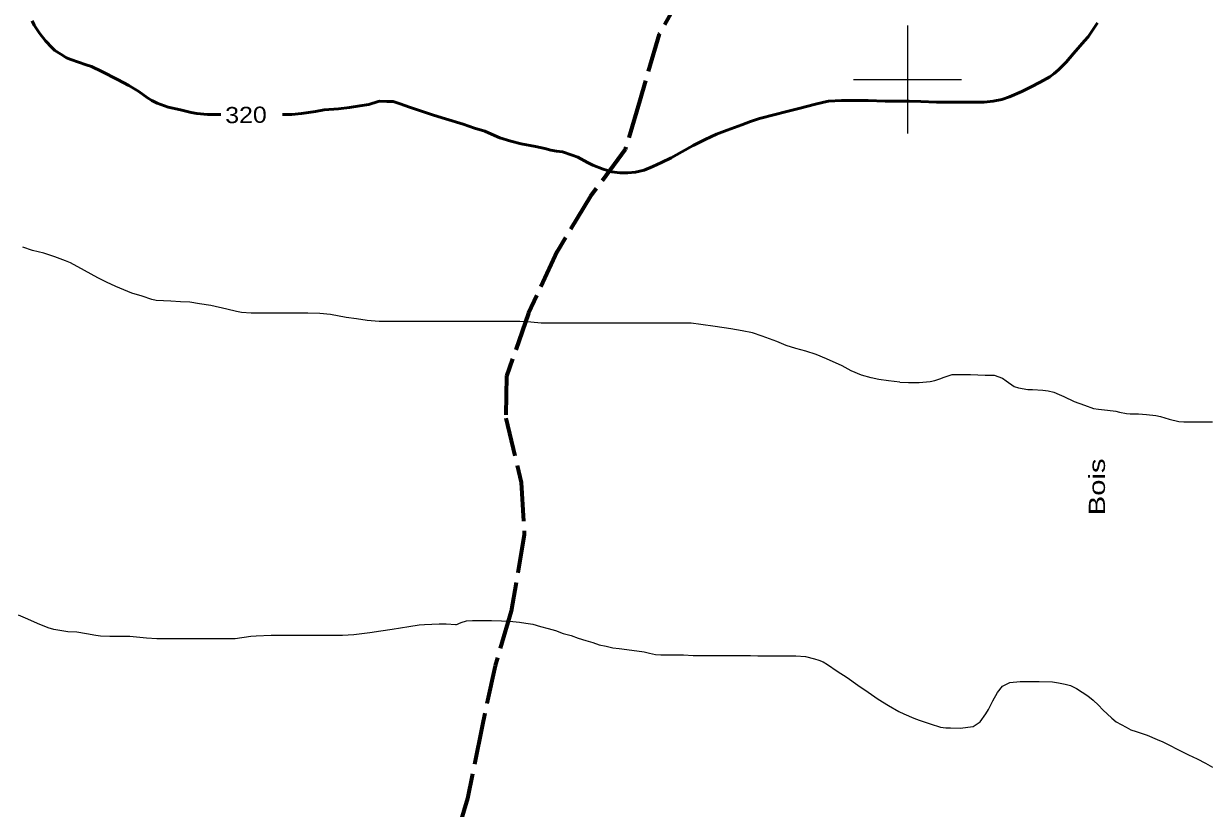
# Model space of a CAD drawing. Extents: x 240591 to 242335, y 5323482 to 5326937.
# Drawn here: x 241036.2 to 241255.7, y 5324264.8 to 5324410.4 of the extents above; entities that cross this region are included whole.
import ezdxf

# ---------------------------------------------------------------- set-up
doc = ezdxf.new("R2010")
doc.units = 0
doc.header["$LTSCALE"] = 1.2
doc.linetypes.add('LONG_DASHED', pattern=[7.5, 6, -1.5])
for name, color, linetype, lineweight in [('1', 7, 'Continuous', 53), ('2', 7, 'Continuous', 13), ('22', 7, 'LONG_DASHED', 70), ('44', 7, 'Continuous', 25), ('61', 7, 'Continuous', 13)]:
    doc.layers.add(name, color=color, linetype=linetype, lineweight=lineweight)

msp = doc.modelspace()

# ---------------------------------------------------------------- linework, layer by layer
at = {"layer": '1', "linetype": 'LONG_DASHED'}
for points in [[(241072.8, 5324393.5), (241070.3, 5324393.5), (241068.3, 5324393.7), (241067.3, 5324393.9), (241065.3, 5324394.4), (241063, 5324394.9), (241061, 5324395.6), (241060, 5324396.1), (241059.2, 5324396.6), (241057.6, 5324397.8), (241055.7, 5324398.9), (241053.6, 5324400), (241050.7, 5324401.5), (241048.8, 5324402.4), (241047.8, 5324402.7), (241045, 5324403.7), (241044.2, 5324404), (241043.1, 5324404.7), (241042, 5324405.4), (241041.5, 5324405.9), (241040.3, 5324407.2), (241039.2, 5324408.6), (241038.2, 5324410.1), (241037.8, 5324410.9)], [(241235.2, 5324410.5), (241233.5, 5324407.9), (241232.8, 5324407.2), (241230.8, 5324404.8), (241229.4, 5324403.2), (241228, 5324401.8), (241227.2, 5324401.1), (241226.4, 5324400.5), (241224.6, 5324399.5), (241222.8, 5324398.6), (241221.2, 5324397.8), (241218.9, 5324396.8), (241217.5, 5324396.3), (241215.9, 5324396), (241214.2, 5324395.8), (241212.2, 5324395.8), (241210.2, 5324395.8), (241207.3, 5324395.8), (241205.4, 5324395.8)], [(241205.4, 5324395.8), (241202.5, 5324395.9), (241200.3, 5324396), (241197.7, 5324396), (241195.9, 5324396), (241192.7, 5324396.1), (241190.6, 5324396.1), (241187.8, 5324396.1), (241185.4, 5324396), (241184.5, 5324395.8), (241182.7, 5324395.4), (241180.1, 5324394.7), (241177.4, 5324394), (241175.5, 5324393.5), (241172.6, 5324392.8), (241170.9, 5324392.2), (241169.3, 5324391.6), (241166.6, 5324390.6), (241164.6, 5324389.9), (241162.5, 5324388.9), (241160.3, 5324387.8), (241158.2, 5324386.6), (241156.2, 5324385.5), (241154.4, 5324384.6), (241152.8, 5324383.9), (241151.2, 5324383.2), (241149.6, 5324382.8), (241148.2, 5324382.7), (241146.7, 5324382.7), (241145.2, 5324382.9), (241143.6, 5324383.4), (241141.7, 5324384.1), (241140.7, 5324384.6), (241138.9, 5324385.6), (241137.9, 5324386), (241136.1, 5324386.6), (241135, 5324386.7), (241133.9, 5324386.9), (241132.8, 5324387.2), (241131.1, 5324387.6), (241128.4, 5324388.1), (241126.5, 5324388.6), (241124.5, 5324389.2), (241123.5, 5324389.6), (241121.7, 5324390.4), (241119.8, 5324391), (241117.7, 5324391.7), (241114.4, 5324392.7), (241112.2, 5324393.4), (241109.2, 5324394.4), (241107.7, 5324394.9), (241106, 5324395.5), (241104.7, 5324395.9), (241103.5, 5324395.9), (241102.2, 5324396)], [(241102.2, 5324396), (241101.9, 5324395.9), (241100.2, 5324395.4), (241098.5, 5324395.1), (241096.6, 5324394.8), (241094.6, 5324394.6), (241091.9, 5324394.4), (241090.3, 5324394.1), (241087.7, 5324393.7), (241085.9, 5324393.5), (241084.9, 5324393.5), (241084.2, 5324393.5)]]:
    msp.add_lwpolyline(points, dxfattribs=at)
at = {"layer": '2', "linetype": 'LONG_DASHED'}
for points in [[(241198.6, 5324343.9), (241196.5, 5324344.1), (241194.7, 5324344.4), (241193.3, 5324344.7), (241191.5, 5324345.2), (241189.6, 5324346), (241187.9, 5324346.9), (241185, 5324348.2), (241183.1, 5324349), (241181.2, 5324349.6), (241179.3, 5324350.1), (241177.5, 5324350.7), (241175.8, 5324351.4), (241173.1, 5324352.4), (241171.3, 5324353), (241169.4, 5324353.4), (241167.3, 5324353.8), (241164.4, 5324354.2), (241161.7, 5324354.6), (241159.9, 5324354.8), (241158.2, 5324354.8), (241155.7, 5324354.8), (241152.8, 5324354.8), (241149.7, 5324354.8), (241146.9, 5324354.8), (241144.3, 5324354.8), (241141.4, 5324354.8), (241138.2, 5324354.8), (241135, 5324354.8), (241132.1, 5324354.8), (241130.2, 5324355), (241128.2, 5324355.1), (241126.1, 5324355.1), (241122.5, 5324355.1), (241118.9, 5324355.1), (241115.8, 5324355.1), (241112.8, 5324355.1), (241109.3, 5324355.1), (241105.6, 5324355.1), (241102.1, 5324355.1), (241099.9, 5324355.3), (241097.9, 5324355.6), (241096, 5324355.9), (241093.1, 5324356.4), (241091.1, 5324356.6), (241088.9, 5324356.7), (241086.8, 5324356.7), (241083.7, 5324356.7), (241081.1, 5324356.7), (241078.4, 5324356.7), (241076.6, 5324356.8), (241075.7, 5324357), (241073.9, 5324357.4), (241070.9, 5324358.1), (241068.8, 5324358.4), (241067, 5324358.7), (241065.3, 5324358.8), (241063.5, 5324358.9), (241060.8, 5324359), (241060, 5324359.2), (241058.2, 5324359.8), (241056.3, 5324360.4), (241053.3, 5324361.6), (241051.6, 5324362.4), (241050, 5324363.2), (241047.5, 5324364.6), (241044.9, 5324366), (241044, 5324366.4), (241042, 5324367.1), (241040, 5324367.8), (241037.9, 5324368.3), (241036.1, 5324368.9)], [(241198.6, 5324343.9), (241200.2, 5324343.8), (241202.2, 5324343.8), (241204.2, 5324344), (241205.1, 5324344.2), (241206, 5324344.5), (241206.8, 5324344.8), (241208.3, 5324345.3), (241209.9, 5324345.3), (241211.7, 5324345.3), (241214.4, 5324345.2), (241216.1, 5324345.2), (241217.6, 5324344.6), (241218.3, 5324344.1), (241219.8, 5324343.1), (241220.6, 5324342.8), (241222.3, 5324342.5), (241223.2, 5324342.5), (241225.1, 5324342.4), (241226.1, 5324342.3), (241227.1, 5324342), (241228.1, 5324341.6), (241229, 5324341.2), (241230.9, 5324340.3), (241232.8, 5324339.6), (241234.5, 5324339), (241235.4, 5324338.9), (241237.1, 5324338.7), (241238.6, 5324338.5), (241239.3, 5324338.3), (241240.6, 5324338.1), (241241.3, 5324338), (241242.8, 5324338), (241244.3, 5324337.9), (241246, 5324337.7), (241246.9, 5324337.5), (241248.5, 5324337), (241250.3, 5324336.6), (241251.2, 5324336.5), (241252.2, 5324336.5), (241254.3, 5324336.5), (241256.5, 5324336.5)], [(241116.3, 5324298.9), (241114.5, 5324299), (241113.2, 5324299), (241110.5, 5324298.9), (241109.5, 5324298.8), (241107.6, 5324298.5), (241104.5, 5324298), (241102.4, 5324297.7), (241100.4, 5324297.4), (241097.4, 5324297), (241095.3, 5324296.9), (241093.3, 5324296.9), (241090.6, 5324296.9), (241087.7, 5324296.9), (241084.8, 5324296.9), (241082.1, 5324296.9), (241079.3, 5324296.8), (241078.3, 5324296.7), (241075.4, 5324296.3), (241074.4, 5324296.3), (241072.2, 5324296.3), (241069.1, 5324296.3), (241066.4, 5324296.3), (241063.7, 5324296.3), (241060.9, 5324296.3), (241059, 5324296.4), (241055.9, 5324296.7), (241054, 5324296.7), (241052.2, 5324296.7), (241050.5, 5324296.8), (241049.6, 5324296.9), (241047.9, 5324297.2), (241046.1, 5324297.5), (241044.4, 5324297.6), (241041.8, 5324298), (241040.8, 5324298.3), (241038.8, 5324299.1), (241037, 5324299.9), (241035.3, 5324300.7)], [(241116.3, 5324298.9), (241117.3, 5324299.3), (241118.3, 5324299.6), (241119.4, 5324299.7), (241120, 5324299.7), (241121.3, 5324299.7), (241122.9, 5324299.7), (241124.8, 5324299.6), (241126.9, 5324299.5), (241128.1, 5324299.4), (241129.3, 5324299.2), (241130.6, 5324299), (241132, 5324298.6), (241133.4, 5324298.2), (241134.8, 5324297.8), (241136.2, 5324297.3), (241137.7, 5324296.9), (241139, 5324296.4), (241140.4, 5324296), (241141.7, 5324295.6), (241142.9, 5324295.2), (241144.2, 5324294.9), (241145.4, 5324294.6), (241146.6, 5324294.5), (241148.9, 5324294.2), (241151.2, 5324293.9), (241152.2, 5324293.6), (241153.3, 5324293.4), (241154.3, 5324293.3), (241155.2, 5324293.3), (241156.8, 5324293.3), (241158.5, 5324293.3), (241160.3, 5324293.2), (241162.3, 5324293.2), (241164.3, 5324293.2), (241166.3, 5324293.2), (241168.2, 5324293.2), (241170.9, 5324293.2), (241172.3, 5324293.1), (241174.7, 5324293.1), (241176.1, 5324293.1), (241177.6, 5324293.1), (241179.3, 5324293.1), (241181.1, 5324293), (241182.8, 5324292.6)], [(241182.8, 5324292.6), (241183.6, 5324292.3), (241184.4, 5324292), (241185.2, 5324291.5), (241187, 5324290.3), (241188.8, 5324289.1), (241190.8, 5324287.7), (241192.7, 5324286.4), (241194.6, 5324285.1), (241196.5, 5324283.9), (241198.4, 5324282.8), (241199.3, 5324282.4), (241201.2, 5324281.6), (241202.2, 5324281.2), (241204.2, 5324280.5), (241206.1, 5324279.9), (241207.1, 5324279.8), (241208, 5324279.8), (241209.8, 5324279.7), (241212.2, 5324280), (241213.5, 5324280.9), (241214.5, 5324282.4), (241215, 5324283.2), (241215.8, 5324284.8), (241216.7, 5324286.3), (241217.6, 5324287.5), (241219, 5324288.2), (241220.9, 5324288.4), (241222, 5324288.4), (241224.4, 5324288.4), (241226.9, 5324288.3), (241228, 5324288.1), (241229.2, 5324287.9), (241230.2, 5324287.6), (241231.3, 5324287.1), (241232.4, 5324286.4), (241233.4, 5324285.7), (241234.4, 5324284.9), (241235.4, 5324284), (241236.2, 5324283.1), (241237.9, 5324281.6), (241238.7, 5324280.9), (241239.6, 5324280.4), (241240.5, 5324279.9), (241241.4, 5324279.4), (241242.4, 5324279.1), (241244.4, 5324278.4), (241246.3, 5324277.6), (241247.3, 5324277.2), (241248.3, 5324276.7), (241250.2, 5324275.7), (241252.1, 5324274.8), (241253.7, 5324274), (241255.2, 5324273.2), (241256.5, 5324272.5)]]:
    msp.add_lwpolyline(points, dxfattribs=at)
at = {"layer": '22'}
for points in [[(241158.5, 5324416.4), (241154, 5324408.4), (241150.4, 5324396.1), (241147.7, 5324387), (241141.3, 5324378.4), (241135.1, 5324368.1), (241129.8, 5324356.7), (241125.7, 5324345), (241125.6, 5324337.2), (241128.4, 5324325.3), (241129, 5324315.6), (241126.6, 5324301.4), (241123.6, 5324291.3), (241121.2, 5324280.1), (241118.5, 5324266.7)], [(241118.5, 5324266.7), (241108.4, 5324232.7), (241097.4, 5324221.7), (241087.1, 5324209.6), (241079.8, 5324192), (241077.7, 5324178.1), (241081.1, 5324159)]]:
    msp.add_lwpolyline(points, dxfattribs=at)
at = {"layer": '61'}
for points in [[(241200, 5324410), (241200, 5324400), (241200, 5324390)], [(241190, 5324400), (241200, 5324400), (241210, 5324400)]]:
    msp.add_lwpolyline(points, dxfattribs=at)

# ---------------------------------------------------------------- texts
at = {"layer": '1', "width": 1.15}
msp.add_text('320', height=3, rotation=0.687, dxfattribs=at).set_placement((241073.6, 5324391.9))
at = {"layer": '44', "width": 1.35}
msp.add_text('Bois', height=3, rotation=90, dxfattribs=at).set_placement((241236.6, 5324319.2))

doc.saveas('drawing.dxf')
